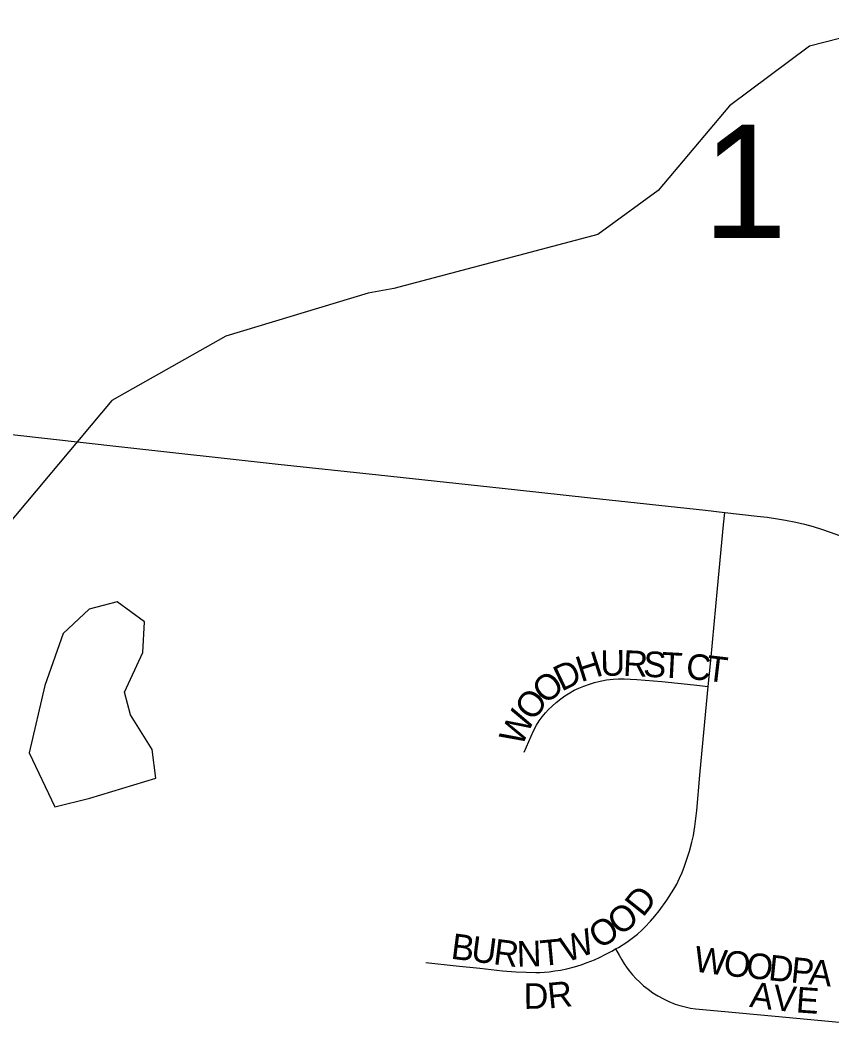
# Model space of a CAD drawing. Extents: x 1410790 to 1770854, y 448063 to 770588.
# Drawn here: x 1523216 to 1524802, y 626613 to 628576 of the extents above; entities that cross this region are included whole.
import ezdxf

# ---------------------------------------------------------------- set-up
doc = ezdxf.new("R2010")
doc.units = 0
for name, color, linetype in [('GM_X_City_Street', 7, 'Continuous'), ('GM_X_City_Street_Text', 7, 'Continuous'), ('GM_X_Minor_Lake', 7, 'Continuous'), ('GM_X_Minor_River', 7, 'Continuous'), ('GM_X_Section_Text', 7, 'Continuous')]:
    doc.layers.add(name, color=color, linetype=linetype)

msp = doc.modelspace()

# ---------------------------------------------------------------- linework, layer by layer
at = {"layer": 'GM_X_City_Street'}
for points in [[(1522421.4, 627845.6), (1522599.4, 627828.3), (1522778.7, 627810.9), (1522928.8, 627796), (1523062.8, 627781.7), (1523205.9, 627766), (1523408.8, 627743.5), (1523720.4, 627708.7), (1523916.1, 627688.1), (1524181.8, 627659.2), (1524330.2, 627643.3), (1524554.9, 627619.1), (1524592.8, 627614.6)], [(1524560.4, 627274.6), (1524565.3, 627325.2), (1524578.3, 627465.8), (1524590.4, 627590.4), (1524592.8, 627614.6)], [(1524592.8, 627614.6), (1524656.3, 627607.5), (1524675.5, 627605), (1524695.4, 627602), (1524711.5, 627599.3), (1524731.5, 627595.4), (1524748.4, 627591.5), (1524765.3, 627586.8), (1524783.5, 627581.2), (1524809.5, 627572.1), (1524839.9, 627560.4), (1524869, 627548.2), (1525069.5, 627459.7), (1525139.2, 627427.6)], [(1524200.6, 627146.4), (1524218.8, 627188.1), (1524224.8, 627199.1), (1524230.1, 627207.1), (1524236.1, 627215.2), (1524242.3, 627222.8), (1524248.4, 627229.5), (1524255.3, 627236.2), (1524263.4, 627243.2), (1524272.2, 627250.1), (1524280.5, 627256), (1524290, 627262.3), (1524298.8, 627267), (1524307.8, 627271.4), (1524317.7, 627275.3), (1524328.6, 627279.2), (1524338.3, 627282), (1524349, 627284.8), (1524361.7, 627287.2), (1524374.6, 627288.7), (1524384.9, 627289.4), (1524396.3, 627289.6), (1524420.8, 627288.3), (1524470, 627283.9), (1524532.2, 627277.5), (1524560.4, 627274.6)], [(1524379.3, 626761.7), (1524384.9, 626764.9), (1524401.6, 626775.3), (1524411.9, 626782.9), (1524422, 626790.9), (1524431, 626798.7), (1524436.8, 626804.6), (1524447.6, 626815.9), (1524456.4, 626826.1), (1524464.6, 626836.3), (1524479.3, 626857.1), (1524493.2, 626878.4), (1524499, 626888.6), (1524504.5, 626899.9), (1524509.4, 626911.1), (1524514, 626923.5), (1524518.9, 626937.4), (1524523.6, 626952.6), (1524528.4, 626970.2), (1524531.4, 626983.6), (1524533.1, 626992.7), (1524534.4, 627001.2), (1524535.6, 627011.6), (1524537.9, 627032), (1524544, 627101), (1524548.3, 627149.9), (1524560.4, 627274.6)], [(1524008.8, 626735.2), (1524068.3, 626728.6), (1524114.3, 626723.9), (1524158.6, 626719.1), (1524184.3, 626717.2), (1524205, 626716.1), (1524223.7, 626715.6), (1524231.4, 626715.8), (1524240.6, 626716.3), (1524250, 626717.3), (1524260.9, 626718.7), (1524272, 626720.4), (1524284.5, 626723), (1524299.2, 626726.7), (1524312.2, 626731), (1524323.8, 626735.4), (1524330.8, 626738), (1524338.1, 626740.8), (1524349, 626745.8), (1524359.1, 626750.6), (1524371.8, 626757.3), (1524379.3, 626761.7)], [(1524379.3, 626761.7), (1524386.2, 626749.7), (1524391.4, 626740.6), (1524396.1, 626732.8), (1524400.7, 626726.3), (1524406.1, 626718.9), (1524412.6, 626711.3), (1524419.8, 626703.7), (1524426.3, 626697.2), (1524434.1, 626690), (1524442.8, 626682.9), (1524452.1, 626676.1), (1524461.9, 626670.3), (1524472.7, 626664.4), (1524483.6, 626659.2), (1524495.7, 626654.2), (1524505.1, 626651.2), (1524515.5, 626648.4), (1524525.5, 626646.4), (1524535.7, 626644.9), (1524585.9, 626639.9), (1524691.4, 626630.3), (1524837.2, 626616.5), (1524869.6, 626613.4)]]:
    msp.add_lwpolyline(points, dxfattribs=at)
at = {"layer": 'GM_X_Minor_Lake'}
for points in [[(1523351.4, 627425.2), (1523300.4, 627378.1), (1523264.4, 627276.6), (1523233.9, 627144.9), (1523283.9, 627039.5), (1523352.3, 627056.1), (1523481.3, 627095.4), (1523474.3, 627151.7), (1523431.6, 627218.8), (1523420.4, 627263.2), (1523455.9, 627340.6), (1523459.1, 627400.7), (1523405.7, 627440)], [(1523405.7, 627440), (1523351.4, 627425.2)]]:
    msp.add_lwpolyline(points, dxfattribs=at)
at = {"layer": 'GM_X_Minor_River'}
msp.add_lwpolyline([(1527912, 628576.3), (1527495.9, 628497.2), (1527439.4, 628476.4), (1527234.2, 628430.8), (1526896.3, 628464.3), (1526526.9, 628522.6), (1525984.8, 628560.6), (1525634.4, 628562.3), (1525255.5, 628546.6), (1524875.1, 628555), (1524758.4, 628525.4), (1524601.9, 628408.6), (1524462.6, 628243.1), (1524344.8, 628157.5), (1523946.2, 628051.9), (1523895.9, 628043), (1523617.9, 627958.8), (1523395.2, 627833.4), (1523122.6, 627508.4)], dxfattribs=at)

# ---------------------------------------------------------------- texts
at = {"layer": 'GM_X_City_Street_Text'}
for s, rotation, p in [('H', 17.6089, (1524311.8, 627282.5)), ('U', 0.5464, (1524349.9, 627295.2)), ('R', 357.3031, (1524393.2, 627295.6)), ('S', 357.021, (1524432.6, 627293.8)), ('T', 357.0235, (1524467.8, 627292)), ('C', 355.1123, (1524515.7, 627289.5)), ('D', 25.6315, (1524273.9, 627264.2)), ('T', 353.2918, (1524554.7, 627286.1)), ('O', 39.6055, (1524242.7, 627237.9)), ('O', 53.5934, (1524218.8, 627204.8)), ('W', 64.6454, (1524195.6, 627155.3)), ('D', 51.5072, (1524432.9, 626822.1)), ('O', 36.6103, (1524387.4, 626786)), ('O', 33.3913, (1524348.2, 626760)), ('B', 352.6942, (1524056.2, 626742.9)), ('W', 20.0361, (1524283.1, 626734.7)), ('U', 352.7005, (1524095.5, 626737.8)), ('R', 352.6942, (1524139.1, 626732.2)), ('N', 1.8071, (1524187.1, 626726.8)), ('T', 5.2886, (1524234.4, 626728.4)), ('W', 351.9876, (1524530.3, 626718.3)), ('O', 354.0846, (1524588.9, 626710.1)), ('O', 354.0665, (1524632.7, 626705.6)), ('D', 354.0448, (1524676.5, 626701)), ('P', 354.0773, (1524720.2, 626696.5)), ('A', 354.0665, (1524755.3, 626692.8)), ('D', 0.3934, (1524200, 626644.7)), ('R', 5.6921, (1524248.9, 626645.3)), ('A', 352.2176, (1524639.8, 626648.8)), ('V', 354.1804, (1524685.2, 626642.6)), ('E', 356.0003, (1524730.7, 626638))]:
    msp.add_text(s, height=50, rotation=rotation, dxfattribs=at).set_placement(p)
at = {"layer": 'GM_X_Section_Text'}
msp.add_text('1', height=221, rotation=0, dxfattribs=at).set_placement((1524549.7, 628150.7))

doc.saveas('drawing.dxf')
